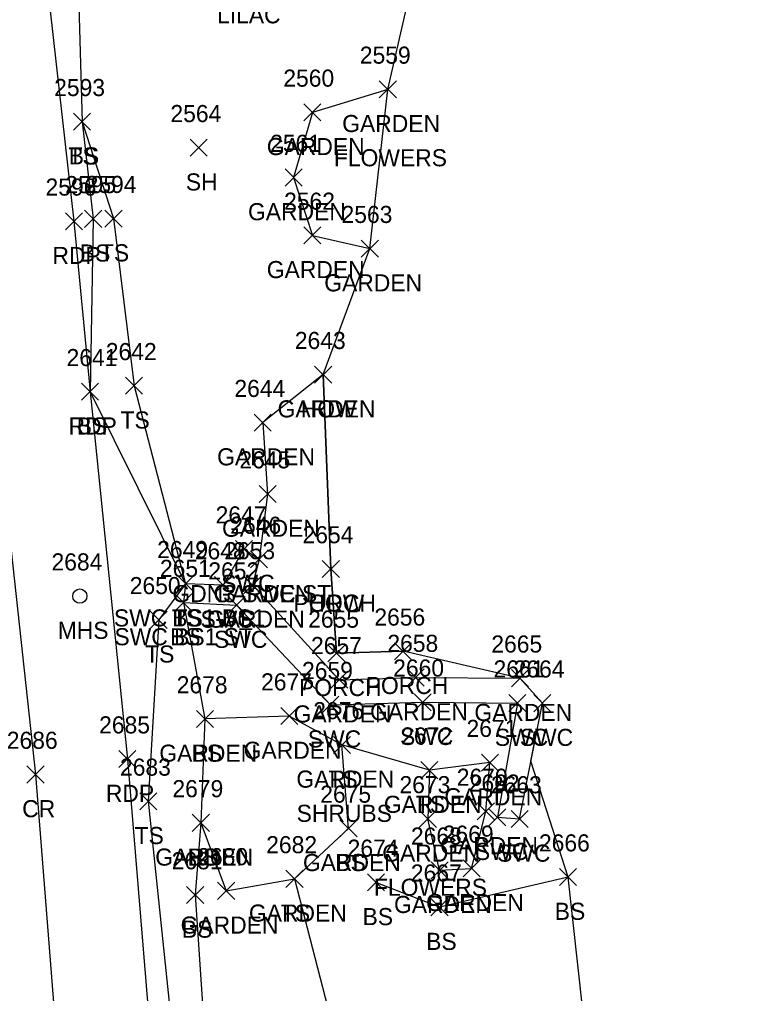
# Model space of a CAD drawing. Extents: x 1461855 to 1464118, y 556196 to 557441.
# Drawn here: x 1462391.4 to 1462475.8, y 556761.6 to 556875.5 of the extents above; entities that cross this region are included whole.
import ezdxf

# ---------------------------------------------------------------- set-up
doc = ezdxf.new("R2010")
doc.units = 0
for name, color, linetype in [('L_A', 7, 'Continuous'), ('L_C', 7, 'Continuous'), ('L_I', 7, 'Continuous'), ('L_TIC', 7, 'Continuous'), ('LAPB', 7, 'Continuous'), ('LBC', 7, 'Continuous'), ('LBF', 7, 'Continuous'), ('LELB', 7, 'Continuous'), ('LSOGP', 7, 'Continuous'), ('P_A', 7, 'Continuous'), ('P_I', 7, 'Continuous'), ('P_TIC', 7, 'Continuous'), ('PET', 7, 'Continuous'), ('PRC', 7, 'Continuous'), ('R_A', 7, 'Continuous'), ('R_I', 7, 'Continuous'), ('R_TIC', 7, 'Continuous'), ('RSW', 7, 'Continuous'), ('U_A', 7, 'Continuous'), ('U_I', 7, 'Continuous'), ('USMH', 7, 'Continuous')]:
    doc.layers.add(name, color=color, linetype=linetype)

msp = doc.modelspace()

# ---------------------------------------------------------------- linework, layer by layer
at = {"layer": 'L_TIC'}
for points in [[(1462433.47, 556866.36), (1462435.47, 556868.36)], [(1462435.47, 556866.36), (1462433.47, 556868.36)], [(1462424.65, 556863.67), (1462426.65, 556865.67)], [(1462426.65, 556863.67), (1462424.65, 556865.67)], [(1462397.71, 556862.57), (1462399.71, 556864.57)], [(1462399.71, 556862.57), (1462397.71, 556864.57)], [(1462397.71, 556862.57), (1462399.71, 556864.57)], [(1462399.71, 556862.57), (1462397.71, 556864.57)], [(1462411.36, 556859.53), (1462413.36, 556861.53)], [(1462413.36, 556859.53), (1462411.36, 556861.53)], [(1462422.45, 556856.05), (1462424.45, 556858.05)], [(1462424.45, 556856.05), (1462422.45, 556858.05)], [(1462399.01, 556851.22), (1462401.01, 556853.22)], [(1462401.01, 556851.22), (1462399.01, 556853.22)], [(1462401.39, 556851.24), (1462403.39, 556853.24)], [(1462403.39, 556851.24), (1462401.39, 556853.24)], [(1462424.65, 556849.28), (1462426.65, 556851.28)], [(1462426.65, 556849.28), (1462424.65, 556851.28)], [(1462431.37, 556847.73), (1462433.37, 556849.73)], [(1462433.37, 556847.73), (1462431.37, 556849.73)], [(1462425.91, 556832.99), (1462427.91, 556834.99)], [(1462427.91, 556832.99), (1462425.91, 556834.99)], [(1462425.91, 556832.99), (1462427.91, 556834.99)], [(1462427.91, 556832.99), (1462425.91, 556834.99)], [(1462403.8, 556831.69), (1462405.8, 556833.69)], [(1462405.8, 556831.69), (1462403.8, 556833.69)], [(1462398.65, 556830.99), (1462400.65, 556832.99)], [(1462400.65, 556830.99), (1462398.65, 556832.99)], [(1462418.84, 556827.38), (1462420.84, 556829.38)], [(1462420.84, 556827.38), (1462418.84, 556829.38)], [(1462419.41, 556819.03), (1462421.41, 556821.03)], [(1462421.41, 556819.03), (1462419.41, 556821.03)], [(1462418.42, 556811.38), (1462420.42, 556813.38)], [(1462420.42, 556811.38), (1462418.42, 556813.38)], [(1462426.81, 556810.27), (1462428.81, 556812.27)], [(1462428.81, 556810.27), (1462426.81, 556812.27)], [(1462426.81, 556810.27), (1462428.81, 556812.27)], [(1462428.81, 556810.27), (1462426.81, 556812.27)], [(1462409.82, 556808.54), (1462411.82, 556810.54)], [(1462411.82, 556808.54), (1462409.82, 556810.54)], [(1462409.82, 556808.54), (1462411.82, 556810.54)], [(1462411.82, 556808.54), (1462409.82, 556810.54)], [(1462417.65, 556808.4), (1462419.65, 556810.4)], [(1462419.65, 556808.4), (1462417.65, 556810.4)], [(1462409.56, 556806.34), (1462411.56, 556808.34)], [(1462411.56, 556806.34), (1462409.56, 556808.34)], [(1462406.68, 556804.32), (1462408.68, 556806.32)], [(1462408.68, 556804.32), (1462406.68, 556806.32)], [(1462435.26, 556800.64), (1462437.26, 556802.64)], [(1462437.26, 556800.64), (1462435.26, 556802.64)], [(1462427.47, 556800.4), (1462429.47, 556802.4)], [(1462429.47, 556800.4), (1462427.47, 556802.4)], [(1462427.79, 556797.31), (1462429.79, 556799.31)], [(1462429.79, 556797.31), (1462427.79, 556799.31)], [(1462436.73, 556797.57), (1462438.73, 556799.57)], [(1462438.73, 556797.57), (1462436.73, 556799.57)], [(1462448.93, 556797.49), (1462450.93, 556799.49)], [(1462450.93, 556797.49), (1462448.93, 556799.49)], [(1462412.08, 556792.72), (1462414.08, 556794.72)], [(1462414.08, 556792.72), (1462412.08, 556794.72)], [(1462412.08, 556792.72), (1462414.08, 556794.72)], [(1462414.08, 556792.72), (1462412.08, 556794.72)], [(1462421.95, 556793.06), (1462423.95, 556795.06)], [(1462423.95, 556793.06), (1462421.95, 556795.06)], [(1462428.11, 556789.69), (1462430.11, 556791.69)], [(1462430.11, 556789.69), (1462428.11, 556791.69)], [(1462428.11, 556789.69), (1462430.11, 556791.69)], [(1462430.11, 556789.69), (1462428.11, 556791.69)], [(1462445.42, 556787.62), (1462447.42, 556789.62)], [(1462447.42, 556787.62), (1462445.42, 556789.62)], [(1462438.34, 556786.74), (1462440.34, 556788.74)], [(1462440.34, 556786.74), (1462438.34, 556788.74)], [(1462438.34, 556786.74), (1462440.34, 556788.74)], [(1462440.34, 556786.74), (1462438.34, 556788.74)], [(1462405.46, 556783.09), (1462407.46, 556785.09)], [(1462407.46, 556783.09), (1462405.46, 556785.09)], [(1462444.94, 556781.91), (1462446.94, 556783.91)], [(1462446.94, 556781.91), (1462444.94, 556783.91)], [(1462411.6, 556780.57), (1462413.6, 556782.57)], [(1462413.6, 556780.57), (1462411.6, 556782.57)], [(1462411.6, 556780.57), (1462413.6, 556782.57)], [(1462413.6, 556780.57), (1462411.6, 556782.57)], [(1462428.88, 556779.93), (1462430.88, 556781.93)], [(1462430.88, 556779.93), (1462428.88, 556781.93)], [(1462428.88, 556779.93), (1462430.88, 556781.93)], [(1462430.88, 556779.93), (1462428.88, 556781.93)], [(1462428.88, 556779.93), (1462430.88, 556781.93)], [(1462430.88, 556779.93), (1462428.88, 556781.93)], [(1462438.15, 556781.04), (1462440.15, 556783.04)], [(1462440.15, 556781.04), (1462438.15, 556783.04)], [(1462438.15, 556781.04), (1462440.15, 556783.04)], [(1462440.15, 556781.04), (1462438.15, 556783.04)], [(1462439.53, 556775.03), (1462441.53, 556777.03)], [(1462441.53, 556775.03), (1462439.53, 556777.03)], [(1462439.53, 556775.03), (1462441.53, 556777.03)], [(1462441.53, 556775.03), (1462439.53, 556777.03)], [(1462443.27, 556775.25), (1462445.27, 556777.25)], [(1462445.27, 556775.25), (1462443.27, 556777.25)], [(1462454.56, 556774.23), (1462456.56, 556776.23)], [(1462456.56, 556774.23), (1462454.56, 556776.23)], [(1462422.56, 556774.02), (1462424.56, 556776.02)], [(1462424.56, 556774.02), (1462422.56, 556776.02)], [(1462422.56, 556774.02), (1462424.56, 556776.02)], [(1462424.56, 556774.02), (1462422.56, 556776.02)], [(1462422.56, 556774.02), (1462424.56, 556776.02)], [(1462424.56, 556774.02), (1462422.56, 556776.02)], [(1462432.08, 556773.61), (1462434.08, 556775.61)], [(1462434.08, 556773.61), (1462432.08, 556775.61)], [(1462410.94, 556772.14), (1462412.94, 556774.14)], [(1462412.94, 556772.14), (1462410.94, 556774.14)], [(1462414.57, 556772.62), (1462416.57, 556774.62)], [(1462416.57, 556772.62), (1462414.57, 556774.62)], [(1462439.52, 556770.71), (1462441.52, 556772.71)], [(1462441.52, 556770.71), (1462439.52, 556772.71)]]:
    msp.add_lwpolyline(points, dxfattribs=at)
at = {"layer": 'LAPB'}
for points in [[(1462434.47, 556867.36), (1462425.65, 556864.67), (1462423.45, 556857.05), (1462425.65, 556850.28), (1462432.37, 556848.73)], [(1462426.91, 556833.99), (1462419.84, 556828.38), (1462420.41, 556820.03), (1462419.42, 556812.38), (1462418.65, 556809.4), (1462428.79, 556798.31), (1462437.73, 556798.57), (1462449.93, 556798.49)], [(1462429.88, 556780.93), (1462429.11, 556790.69), (1462422.95, 556794.06), (1462413.08, 556793.72), (1462412.6, 556781.57), (1462415.57, 556773.62), (1462423.56, 556775.02)], [(1462440.53, 556776.03), (1462444.27, 556776.25), (1462445.94, 556782.91), (1462446.42, 556788.62), (1462439.34, 556787.74), (1462439.15, 556782.04)], [(1462440.53, 556776.03), (1462439.15, 556782.04)], [(1462429.88, 556780.93), (1462423.56, 556775.02)]]:
    msp.add_lwpolyline(points, dxfattribs=at)
at = {"layer": 'LBC'}
msp.add_lwpolyline([(1462426.91, 556833.99), (1462427.81, 556811.27)], dxfattribs=at)
at = {"layer": 'LBF'}
msp.add_lwpolyline([(1462427.81, 556811.27), (1462428.47, 556801.4), (1462436.26, 556801.64)], dxfattribs=at)
at = {"layer": 'LELB'}
for points in [[(1462430.46, 556903.69), (1462418.32, 556902.18), (1462408.53, 556901.32), (1462401.17, 556898.26), (1462399.63, 556893.32), (1462398.18, 556882.64), (1462398.71, 556863.57), (1462400.01, 556852.22), (1462399.65, 556831.99), (1462410.82, 556809.54)], [(1462398.71, 556863.57), (1462402.39, 556852.24), (1462404.8, 556832.69), (1462410.82, 556809.54), (1462407.68, 556805.32), (1462406.46, 556784.09), (1462410.48, 556745.25), (1462412.02, 556715.66), (1462414.02, 556699.93), (1462415.96, 556675.83), (1462416.65, 556662.84), (1462419.22, 556640.17), (1462421.3, 556615.25), (1462423.72, 556596.61), (1462425.73, 556595.6), (1462438.5, 556592.48), (1462441.61, 556592.43), (1462458.64, 556594.55)], [(1462410.56, 556807.34), (1462413.08, 556793.72)], [(1462439.34, 556787.74), (1462429.11, 556790.69)], [(1462412.6, 556781.57), (1462411.94, 556773.14), (1462413.77, 556745.81), (1462415.42, 556719.89)], [(1462455.56, 556775.23), (1462440.52, 556771.71), (1462433.08, 556774.61)], [(1462423.56, 556775.02), (1462429.83, 556750.75), (1462428.54, 556733.28), (1462442.73, 556720.55)]]:
    msp.add_lwpolyline(points, dxfattribs=at)
at = {"layer": 'LSOGP'}
msp.add_lwpolyline([(1462459.32, 556677.13), (1462457.71, 556687.22), (1462456.57, 556691.78), (1462455.76, 556707.06), (1462455.44, 556714.73), (1462455.38, 556718.45), (1462458.62, 556718.69), (1462475.84, 556719.55), (1462465.78, 556735.03), (1462464.36, 556748.02), (1462457.87, 556754.37), (1462455.56, 556775.23), (1462451.22, 556788.8), (1462452.55, 556795.57), (1462449.93, 556798.49), (1462436.26, 556801.64), (1462428.47, 556801.4), (1462427.81, 556811.27), (1462426.91, 556833.99), (1462432.37, 556848.73), (1462434.47, 556867.36), (1462437.77, 556881.65)], dxfattribs=at)
at = {"layer": 'P_TIC'}
for points in [[(1462396.76, 556850.93), (1462398.76, 556852.93)], [(1462398.76, 556850.93), (1462396.76, 556852.93)], [(1462398.65, 556830.99), (1462400.65, 556832.99)], [(1462400.65, 556830.99), (1462398.65, 556832.99)], [(1462403.02, 556788.03), (1462405.02, 556790.03)], [(1462405.02, 556788.03), (1462403.02, 556790.03)], [(1462392.27, 556786.23), (1462394.27, 556788.23)], [(1462394.27, 556786.23), (1462392.27, 556788.23)]]:
    msp.add_lwpolyline(points, dxfattribs=at)
at = {"layer": 'PET'}
msp.add_lwpolyline([(1462383.89, 557021.82), (1462384.58, 557006.23), (1462385.51, 556984.29), (1462388.37, 556948.73), (1462389.95, 556932.54), (1462392.03, 556911.53), (1462394.3, 556882.81), (1462397.76, 556851.93), (1462399.65, 556831.99), (1462404.02, 556789.03), (1462407.72, 556744.12), (1462409.88, 556716.71), (1462411.52, 556698.02), (1462413.04, 556675.92), (1462416.6, 556635.99), (1462419.6, 556600.47)], dxfattribs=at)
at = {"layer": 'PRC'}
msp.add_lwpolyline([(1462372.67, 557021), (1462375.13, 556983.57), (1462377.28, 556947.87), (1462380.67, 556912.86), (1462383.06, 556883.19), (1462386.59, 556850.47), (1462388.49, 556830.99), (1462393.27, 556787.23), (1462396.72, 556743.28), (1462399.49, 556711.38), (1462401.67, 556680.3), (1462405.06, 556640.86), (1462409.08, 556598.37)], dxfattribs=at)
at = {"layer": 'R_TIC'}
for points in [[(1462416.64, 556812.59), (1462418.64, 556814.59)], [(1462418.64, 556812.59), (1462416.64, 556814.59)], [(1462418.42, 556811.38), (1462420.42, 556813.38)], [(1462420.42, 556811.38), (1462418.42, 556813.38)], [(1462409.82, 556808.54), (1462411.82, 556810.54)], [(1462411.82, 556808.54), (1462409.82, 556810.54)], [(1462414.2, 556808.39), (1462416.2, 556810.39)], [(1462416.2, 556808.39), (1462414.2, 556810.39)], [(1462409.56, 556806.34), (1462411.56, 556808.34)], [(1462411.56, 556806.34), (1462409.56, 556808.34)], [(1462415.79, 556806.04), (1462417.79, 556808.04)], [(1462417.79, 556806.04), (1462415.79, 556808.04)], [(1462426.76, 556794.39), (1462428.76, 556796.39)], [(1462428.76, 556794.39), (1462426.76, 556796.39)], [(1462437.54, 556794.68), (1462439.54, 556796.68)], [(1462439.54, 556794.68), (1462437.54, 556796.68)], [(1462448.63, 556794.58), (1462450.63, 556796.58)], [(1462450.63, 556794.58), (1462448.63, 556796.58)], [(1462451.55, 556794.57), (1462453.55, 556796.57)], [(1462453.55, 556794.57), (1462451.55, 556796.57)], [(1462446.29, 556781.23), (1462448.29, 556783.23)], [(1462448.29, 556781.23), (1462446.29, 556783.23)], [(1462448.89, 556781.03), (1462450.89, 556783.03)], [(1462450.89, 556781.03), (1462448.89, 556783.03)]]:
    msp.add_lwpolyline(points, dxfattribs=at)
at = {"layer": 'RSW'}
msp.add_lwpolyline([(1462419.42, 556812.38), (1462417.64, 556813.59), (1462415.2, 556809.39), (1462410.82, 556809.54), (1462410.56, 556807.34), (1462416.79, 556807.04), (1462427.76, 556795.39), (1462438.54, 556795.68), (1462449.63, 556795.58), (1462447.29, 556782.23), (1462449.89, 556782.03), (1462452.55, 556795.57)], dxfattribs=at)
at = {"layer": 'USMH'}
for p, q in [((1462398.45, 556808.09), (1462398.45, 556808.09)), ((1462399.29, 556808.09), (1462399.29, 556808.09))]:
    msp.add_line(p, q, dxfattribs=at)
msp.add_circle((1462398.45, 556808.09), 0.833, dxfattribs=at)

# ---------------------------------------------------------------- texts
at = {"layer": 'L_A'}
for s, p in [('GARDEN', (1462429.14, 556862.36)), ('GARDEN', (1462420.32, 556859.67)), ('TS', (1462397.12, 556858.57)), ('BS', (1462397.15, 556858.57)), ('SH', (1462410.85, 556855.53)), ('GARDEN', (1462418.12, 556852.05)), ('BS', (1462398.45, 556847.22)), ('TS', (1462400.8, 556847.24)), ('GARDEN', (1462420.32, 556845.28)), ('GARDEN', (1462427.04, 556843.73)), ('GARDEN', (1462421.58, 556828.99)), ('HOW', (1462424.29, 556828.99)), ('BS', (1462398.09, 556826.99)), ('TS', (1462403.21, 556827.69)), ('GARDEN', (1462414.51, 556823.38)), ('GARDEN', (1462415.08, 556815.03)), ('GARDEN', (1462414.09, 556807.38)), ('PORCH', (1462423.43, 556806.27)), ('HOW', (1462425.19, 556806.27)), ('TS', (1462409.23, 556804.54)), ('BS', (1462409.26, 556804.54)), ('GARDEN', (1462413.32, 556804.4)), ('BS', (1462409, 556802.34)), ('TS', (1462406.09, 556800.32)), ('PORCH', (1462424.09, 556796.4)), ('PORCH', (1462431.89, 556796.64)), ('GARDEN', (1462432.4, 556793.57)), ('GARDEN', (1462423.46, 556793.31)), ('GARDEN', (1462444.6, 556793.49)), ('GARDEN', (1462417.62, 556789.06)), ('GARDEN', (1462407.75, 556788.72)), ('BS', (1462411.52, 556788.72)), ('GARDEN', (1462423.78, 556785.69)), ('TS', (1462427.52, 556785.69)), ('GARDEN', (1462441.09, 556783.62)), ('GARDEN', (1462434.01, 556782.74)), ('TS', (1462437.75, 556782.74)), ('TS', (1462404.86, 556779.09)), ('GARDEN', (1462440.6, 556777.91)), ('GARDEN', (1462407.27, 556776.57)), ('BS', (1462411.04, 556776.57)), ('GARDEN', (1462433.82, 556777.04)), ('GARDEN', (1462433.82, 556777.04)), ('GARDEN', (1462424.55, 556775.93)), ('GARDEN', (1462424.55, 556775.93)), ('BS', (1462428.32, 556775.93)), ('GARDEN', (1462435.2, 556771.03)), ('GARDEN', (1462435.2, 556771.03)), ('GARDEN', (1462438.94, 556771.25)), ('GARDEN', (1462418.23, 556770.02)), ('GARDEN', (1462418.23, 556770.02)), ('TS', (1462421.97, 556770.02)), ('BS', (1462454, 556770.23)), ('GARDEN', (1462410.24, 556768.62)), ('BS', (1462431.52, 556769.61)), ('BS', (1462410.38, 556768.14)), ('BS', (1462438.96, 556766.71))]:
    msp.add_text(s, height=2, dxfattribs=at).set_placement(p)
at = {"layer": 'L_C'}
for s, p in [('LILAC', (1462414.5, 556875.08)), ('FLOWERS', (1462428.17, 556858.36)), ('SHRUBS', (1462423.81, 556781.69)), ('FLOWERS', (1462432.85, 556773.04)), ('FLOWERS', (1462432.85, 556773.04))]:
    msp.add_text(s, height=2, dxfattribs=at).set_placement(p)
at = {"layer": 'L_I'}
for s, p in [('2559', (1462431.2, 556870.36)), ('2560', (1462422.25, 556867.67)), ('2593', (1462395.45, 556866.57)), ('2593', (1462395.45, 556866.57)), ('2564', (1462409.05, 556863.53)), ('2561', (1462420.71, 556860.05)), ('2595', (1462396.75, 556855.22)), ('2594', (1462399.13, 556855.24)), ('2562', (1462422.34, 556853.28)), ('2563', (1462429.06, 556851.73)), ('2643', (1462423.6, 556836.99)), ('2643', (1462423.6, 556836.99)), ('2641', (1462396.9, 556834.99)), ('2642', (1462401.49, 556835.69)), ('2644', (1462416.53, 556831.38)), ('2645', (1462417.11, 556823.03)), ('2646', (1462416.05, 556815.38)), ('2654', (1462424.5, 556814.27)), ('2654', (1462424.5, 556814.27)), ('2649', (1462407.5, 556812.54)), ('2649', (1462407.5, 556812.54)), ('2653', (1462415.35, 556812.4)), ('2651', (1462407.82, 556810.34)), ('2650', (1462404.29, 556808.32)), ('2655', (1462425.16, 556804.4)), ('2656', (1462432.9, 556804.64)), ('2658', (1462434.42, 556801.57)), ('2657', (1462425.49, 556801.31)), ('2665', (1462446.58, 556801.49)), ('2677', (1462419.65, 556797.06)), ('2678', (1462409.78, 556796.72)), ('2678', (1462409.78, 556796.72)), ('2676', (1462425.75, 556793.69)), ('2676', (1462425.75, 556793.69)), ('2671', (1462443.68, 556791.62)), ('2672', (1462436.04, 556790.74)), ('2672', (1462436.04, 556790.74)), ('2683', (1462403.15, 556787.09)), ('2670', (1462442.54, 556785.91)), ('2679', (1462409.28, 556784.57)), ('2679', (1462409.28, 556784.57)), ('2673', (1462435.84, 556785.04)), ('2673', (1462435.84, 556785.04)), ('2675', (1462426.57, 556783.93)), ('2675', (1462426.57, 556783.93)), ('2675', (1462426.57, 556783.93)), ('2668', (1462437.18, 556779.03)), ('2668', (1462437.18, 556779.03)), ('2669', (1462440.9, 556779.25)), ('2682', (1462420.25, 556778.02)), ('2682', (1462420.25, 556778.02)), ('2682', (1462420.25, 556778.02)), ('2674', (1462429.77, 556777.61)), ('2666', (1462452.15, 556778.23)), ('2680', (1462412.18, 556776.62)), ('2681', (1462409.2, 556776.14)), ('2667', (1462437.17, 556774.71))]:
    msp.add_text(s, height=2, dxfattribs=at).set_placement(p)
at = {"layer": 'P_A'}
for s, p in [('RDP', (1462395.25, 556846.93)), ('RDP', (1462397.13, 556826.99)), ('RDP', (1462401.5, 556784.03)), ('CR', (1462391.71, 556782.23))]:
    msp.add_text(s, height=2, dxfattribs=at).set_placement(p)
at = {"layer": 'P_I'}
for s, p in [('2596', (1462394.44, 556854.93)), ('2641', (1462396.9, 556834.99)), ('2685', (1462400.71, 556792.03)), ('2686', (1462389.91, 556790.23))]:
    msp.add_text(s, height=2, dxfattribs=at).set_placement(p)
at = {"layer": 'R_A'}
for s, p in [('SWC', (1462415, 556808.59)), ('GDN3 SWC ST', (1462409.28, 556807.38)), ('SWC TS1 BS1', (1462402.44, 556804.54)), ('SWC', (1462412.57, 556804.39)), ('SWC BS1 ST', (1462402.5, 556802.34)), ('SWC', (1462414.15, 556802.04)), ('SWC', (1462425.12, 556790.39)), ('SWC', (1462435.9, 556790.68)), ('SWC', (1462446.99, 556790.58)), ('SWC', (1462449.91, 556790.57)), ('SWC', (1462444.66, 556777.23)), ('SWC', (1462447.25, 556777.03))]:
    msp.add_text(s, height=2, dxfattribs=at).set_placement(p)
at = {"layer": 'R_I'}
for s, p in [('2647', (1462414.33, 556816.59)), ('2646', (1462416.05, 556815.38)), ('2649', (1462407.5, 556812.54)), ('2648', (1462411.9, 556812.39)), ('2651', (1462407.82, 556810.34)), ('2652', (1462413.48, 556810.04)), ('2659', (1462424.44, 556798.39)), ('2660', (1462435.1, 556798.68)), ('2661', (1462446.84, 556798.58)), ('2664', (1462449.19, 556798.57)), ('2662', (1462443.94, 556785.23)), ('2663', (1462446.53, 556785.03))]:
    msp.add_text(s, height=2, dxfattribs=at).set_placement(p)
at = {"layer": 'U_A'}
msp.add_text('MHS', height=2, dxfattribs=at).set_placement((1462395.87, 556803.09))
at = {"layer": 'U_I'}
msp.add_text('2684', height=2, dxfattribs=at).set_placement((1462395.14, 556811.09))

doc.saveas('drawing.dxf')
